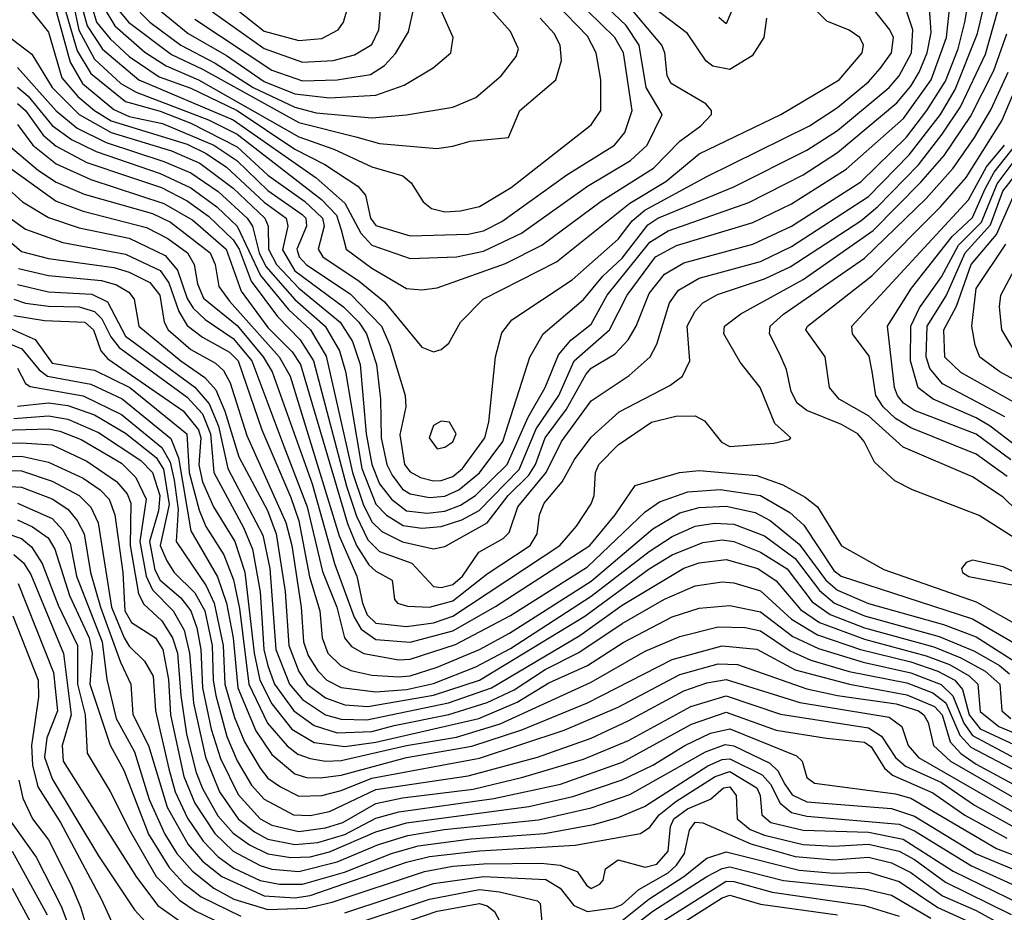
# Model space of a CAD drawing. Extents: x 501367 to 657802, y 482273 to 547541.
# Tile 425 of 656: x 617940 to 620498, y 509222 to 511541. Entities that reach past the tile are written whole.
import ezdxf

# ---------------------------------------------------------------- set-up
doc = ezdxf.new("R2010")
doc.units = 0

msp = doc.modelspace()

# ---------------------------------------------------------------- linework, layer by layer
at = {"layer": '0CON20XD'}
for points in [[(618665, 511486.6), (618725, 511492.5), (618767.5, 511515), (618781.4, 511535), (618788.9, 511561.1), (618788, 511585), (618757.6, 511655), (618665, 511785.2), (618604.4, 511855), (618585, 511945.6), (618565, 511955.2), (618495, 511946.8), (618478, 511925), (618473, 511855), (618407.4, 511775), (618393.5, 511745), (618405.2, 511665), (618475, 511590.6), (618575, 511510.8), (618665, 511486.6)], [(618745, 511338.2), (618865, 511344.6), (618938.8, 511371.2), (619014.3, 511415.7), (619060, 511455), (619066.2, 511495), (618986.3, 511675)], [(618955, 510920.5), (619075, 510924.5), (619145, 510939.7), (619243.5, 510986.5), (619415, 511108.9), (619526.6, 511175), (619570.4, 511215), (619608.8, 511295), (619568, 511365), (619549.8, 511475), (619515.6, 511525.6), (619403.3, 511633.3)], [(618955, 510979.3), (619105, 510983.8), (619145, 510992.8), (619192.9, 511017.1), (619361.9, 511138.1), (619485.1, 511214.9), (619511.8, 511248.2), (619531.3, 511305), (619509.1, 511455), (619485.8, 511495), (619379.9, 511599.9)], [(618985, 510838.9), (619025, 510844.3), (619202, 510908), (619296.3, 510955), (619450.8, 511069.2), (619586.8, 511155), (619655, 511225.6), (619709.2, 511265), (619737, 511295), (619737.2, 511305), (619722.5, 511322.5), (619632.8, 511375), (619622.3, 511395), (619616, 511455), (619608.3, 511475), (619510.6, 511590.6)], [(619015, 510678.1), (619035, 510684.3), (619055, 510700.8), (619085.2, 510754.8), (619144.6, 510815), (619335, 510911.6), (619525.5, 511064.5), (619619, 511121), (619705, 511192.6), (619917.7, 511295), (620068.9, 511385), (620128.4, 511455), (620132, 511475), (620122.9, 511495), (620095, 511513.4), (620037.3, 511537.3), (619979.4, 511595)], [(617958.5, 511578.5), (618015, 511508.2), (618050.2, 511390.2), (618091.5, 511341.5), (618134.3, 511305), (618178.2, 511278.2), (618375, 511217.9), (618425, 511193.5), (618477.6, 511157.6), (618575, 511067), (618632.4, 511025), (618636.9, 511005), (618622.9, 510942.9), (618655, 510888.9), (618781.6, 510795), (618821.2, 510755), (618840.8, 510725), (618867.3, 510645), (618877.3, 510555), (618879.3, 510455), (618893.6, 510385), (618907.5, 510357.4), (618935, 510321.4), (618955, 510309.5), (619005, 510299.8)], [(618028.6, 511585), (618071, 511431), (618103.5, 511375), (618185, 511308), (618225, 511289.7), (618311, 511271), (618445, 511215.1), (618504.4, 511175), (618585, 511097.3), (618674.4, 511035), (618683.3, 511025), (618685.6, 511005), (618659.8, 510945), (618666.4, 510925), (618685, 510903.9), (618798.5, 510828.5), (618879.7, 510745), (618901.6, 510695), (618941.6, 510565), (618942.9, 510535), (618927.4, 510462.6), (618939.9, 510385), (618955, 510366.6), (618981.8, 510351.8), (619015, 510342.8)], [(618056.2, 511575), (618089.6, 511459.7), (618125, 511401.3), (618215, 511328.6), (618305, 511303.2), (618385, 511272.1), (618505, 511210.3), (618585, 511137.1), (618679.9, 511069.9), (618727, 511025), (618730.9, 511005), (618715.9, 510945), (618727.4, 510925), (618821.7, 510861.7), (618888, 510808), (618985, 510690.5), (619015, 510678.1)], [(618079.6, 511585), (618094.1, 511514.1), (618135, 511438.8), (618203.2, 511375), (618242.9, 511352.9), (618431.1, 511281.1), (618505, 511243.3), (618723.9, 511073.9), (618762.9, 511032.9), (618775.1, 510995), (618788.4, 510945), (618855, 510895.2), (618945, 510843), (618985, 510838.9)], [(618101.7, 511575), (618115.5, 511525), (618155, 511464.2), (618249.4, 511385), (618495, 511280.8), (618710.5, 511130.5), (618784.6, 511064.6), (618826.5, 510986.5), (618855, 510955.4), (618955, 510920.5)], [(618127.3, 511575), (618140.2, 511535), (618175, 511491.3), (618225, 511445.1), (618302.7, 511392.7), (618385, 511362.9), (618505, 511304.8), (618654.9, 511204.9), (618733, 511165), (618818.4, 511108.4), (618838.7, 511085), (618851.5, 511025), (618865, 511005.9), (618955, 510979.3)], [(618157.1, 511575), (618187.5, 511525), (618265, 511456.6), (618320.8, 511420.8), (618405.2, 511384.8), (618665, 511236.9), (618755.9, 511205), (618855, 511158.6), (618935.2, 511135.2), (618957.2, 511117.2), (618988.1, 511068.1), (619010.1, 511050.1), (619045, 511041.7)], [(618197.6, 511565), (618222.7, 511535), (618335, 511450.4), (618415, 511412.4), (618665, 511273.6), (618813.2, 511236.8), (618875, 511219.2), (619023.9, 511206.1)], [(618228.7, 511585), (618278.3, 511535), (618359, 511475), (618447.9, 511427.8), (618546.8, 511365), (618655, 511313.7), (618710.7, 511299.3), (618855, 511285.7)], [(618292.2, 511575), (618377.7, 511505), (618477.6, 511447.6), (618575, 511380.2), (618655, 511348.5), (618745, 511338.2)], [(618441.2, 511561.2), (618575, 511466.5), (618675, 511431)], [(618675, 511381.9), (618765, 511384.6), (618851.4, 511398.6), (618888.3, 511421.7), (618916.7, 511453.3), (618950.2, 511509.8), (618964.8, 511575)], [(618675, 511431), (618755, 511434.9), (618810.4, 511449.6), (618855, 511476.7), (618872.8, 511515), (618878.1, 511575)], [(618855, 511285.7), (618945, 511293.7), (619065, 511313.6), (619125, 511339.2), (619191.2, 511395), (619230, 511445), (619236, 511465), (619215, 511510), (619156.8, 511575)], [(618985, 510220.1), (619035, 510224.3), (619088.7, 510241.3), (619133.9, 510266.1), (619237.5, 510372.5), (619282.1, 510477.9), (619341.1, 510565), (619380.8, 510655), (619472.2, 510735), (619517.9, 510825), (619592.2, 510925), (619646, 510954), (619845, 511013.8), (619945, 511062.8), (620087, 511153), (620236, 511284), (620307.8, 511385), (620347.8, 511495), (620357.5, 511585)], [(618998.7, 510258.7), (619045, 510264.3), (619085, 510279.6), (619124.5, 510305), (619206.9, 510385), (619261.4, 510508.6), (619305.1, 510585), (619339.8, 510670.2), (619371.7, 510708.2), (619425, 510749.8), (619466.6, 510825), (619576.7, 510963.3), (619625, 510992.6), (619833.9, 511066.1), (619975, 511137.8), (620065, 511196), (620218.7, 511325), (620255, 511368), (620276.7, 511405), (620297.5, 511455), (620307.8, 511507.8), (620302.3, 511585)], [(619005, 510014.9), (619065, 510031.1), (619155, 510101.1), (619265.9, 510175), (619284.5, 510205), (619290.9, 510255), (619302.5, 510285), (619349.5, 510340.5), (619381.8, 510398.2), (619425, 510456.1), (619497.8, 510522.2), (619629.3, 510590.7), (619662.1, 510615), (619680.6, 510655), (619674.1, 510745), (619695, 510784), (619714.7, 510805), (619752.6, 510827.4), (619875, 510867.8), (619941.4, 510898.6), (620125, 511018.1), (620168.8, 511055), (620275, 511164.1), (620336.8, 511243.2), (620384.1, 511315), (620448.8, 511451.2), (620481.1, 511565)], [(619005, 510299.8), (619045, 510303.5), (619080.6, 510319.4), (619135, 510363.4), (619195.6, 510445), (619265.7, 510664.3), (619300, 510725), (619405, 510813.9), (619454.9, 510875), (619505, 510921.4), (619571.7, 511008.3), (619598.1, 511025), (619795, 511106.6), (619985, 511201.9), (620065, 511253.1), (620199.2, 511365), (620225, 511394.8), (620256.4, 511455), (620260.6, 511515), (620244.2, 511564.2)], [(619015, 510342.8), (619035, 510344.2), (619065, 510354.4), (619090.1, 510375), (619148.8, 510455), (619158.9, 510495), (619176.2, 510665), (619192.8, 510727.2), (619218.4, 510761.6), (619375, 510865.2), (619495, 510971.2), (619531.6, 511018.4), (619564, 511046), (619725, 511133.2), (619992.1, 511265), (620065, 511312.5), (620145, 511379.7), (620175.5, 511414.5), (620204.8, 511455), (620209.8, 511495), (620200.6, 511515), (620144.7, 511585)], [(619015, 510166.4), (619045, 510172.3), (619155, 510233.7), (619208.8, 510305), (619262.6, 510357.4), (619280.3, 510385), (619305.5, 510455), (619360.8, 510529.2), (619410.5, 510619.5), (619425, 510635.6), (619486.8, 510673.2), (619520.8, 510709.2), (619541.8, 510745), (619575, 510830), (619615, 510880.2), (619665, 510909.5), (619845, 510958.2), (619945, 511004.6), (620125, 511120), (620244, 511236), (620297, 511305), (620345, 511381.1), (620377.7, 511465), (620395.5, 511535), (620404, 511585)], [(619035, 510065.4), (619065, 510073.8), (619090.3, 510095), (619132.8, 510157.2), (619196.5, 510193.5), (619211.6, 510208.4), (619234.3, 510275), (619308, 510365), (619347.3, 510445), (619425, 510551.1), (619523.6, 510616.4), (619577.9, 510665), (619595, 510697.8), (619628.6, 510805), (619652, 510838), (619705, 510869.3), (619865, 510912.6), (619945, 510951.7), (620145, 511081.8), (620250.5, 511189.5), (620331.8, 511295), (620370.4, 511359.6), (620428.6, 511505), (620444.5, 511575)], [(619045, 511041.7), (619085, 511044.3), (619135, 511055.7), (619216.7, 511105), (619425, 511267.6), (619449.8, 511305), (619450.2, 511385), (619438.1, 511455), (619415, 511498), (619331.6, 511585)], [(619880.4, 511545), (619873.2, 511495), (619843.1, 511446.9), (619785, 511411.7), (619740.4, 511420.4), (619723.3, 511433.3), (619674.9, 511504.9), (619585, 511573.8)], [(619794.2, 511575), (619775, 511530), (619756.5, 511546.5)], [(618395, 511542.5), (618595, 511410.3), (618675, 511381.9)], [(619023.9, 511206.1), (619065, 511212.1), (619110, 511225), (619210, 511235), (619239.6, 511305), (619333.3, 511385), (619347.4, 511435), (619343.8, 511475), (619328.4, 511505), (619292.6, 511545)], [(617865, 511531.6), (617971.8, 511451.8), (618024.5, 511365), (618095, 511294.7), (618177.9, 511247.8), (618335, 511200.1), (618407.9, 511167.9), (618495, 511103.6), (618577.4, 511025), (618585.8, 511005), (618586.9, 510945), (618607.8, 510905), (618665, 510843.2), (618772.7, 510755), (618804.6, 510704.6), (618824.5, 510645), (618840.7, 510465), (618854.6, 510385), (618875.2, 510335.2), (618905.7, 510295), (618945, 510265.1), (618998.7, 510258.7)], [(618945, 509964.3), (619015, 509974.3), (619065, 509991.2), (619343.1, 510175), (619386.8, 510225), (619425, 510283.5), (619432.4, 510305), (619436.1, 510365), (619444.3, 510385), (619495, 510436.6), (619581.5, 510495), (619645, 510510.8), (619695, 510511.6), (619718.9, 510498.9), (619763.2, 510443.2), (619785, 510432.5), (619899.6, 510440.4), (619939.5, 510450.5), (619943.3, 510455), (619901.9, 510491.9), (619863.6, 510585), (619811.5, 510651.5), (619769.4, 510725), (619770.9, 510745), (619813.4, 510776.6), (619975, 510865.7), (620156.9, 510993.1), (620281.2, 511118.8), (620341.6, 511188.4), (620410.1, 511289.9), (620470.7, 511409.3), (620504.6, 511504.6)], [(620531, 510265), (620495, 510300.7), (620415, 510353.1), (620235, 510430), (620145, 510511.9), (620069.1, 510555), (620044.1, 510585), (620032.4, 510665), (619982.5, 510735), (619986.6, 510745), (620154.1, 510875.9), (620332.2, 511055), (620399.1, 511130.9), (620491.4, 511278.6), (620565.8, 511454.2)], [(617935, 511416.6), (618035, 511304.2), (618089.6, 511259.6), (618165, 511222.3), (618315, 511173), (618385, 511142.8), (618455.6, 511095), (618531.5, 511025), (618544.8, 511004.8), (618562.4, 510935), (618579.5, 510899.5), (618655, 510813.9), (618733.9, 510745), (618771.1, 510681.1), (618786.9, 510626.9), (618828.8, 510375), (618865, 510282.3), (618893.4, 510253.4), (618936.8, 510226.8), (618985, 510220.1)], [(620591.8, 510151.8), (620432.8, 510252.8), (620259.7, 510319.8), (620213.3, 510343.3), (620161.1, 510391.1), (620134.2, 510445), (620117.6, 510465), (620075, 510489.4), (619985, 510525.8), (619960.2, 510545), (619944, 510575), (619932.1, 510632.1), (619915, 510671.8), (619888.1, 510725), (619889.8, 510745), (619924.3, 510775.7), (620135, 510921.5), (620295, 511076.4), (620364.6, 511155.4), (620420.2, 511235), (620463.2, 511306.8), (620507.8, 511405)], [(617935, 511365.8), (617962.1, 511342.1), (618025, 511266.1), (618075, 511229.7), (618138.8, 511198.8), (618305, 511141.6), (618385, 511104.3), (618452.8, 511055), (618504.8, 511004.8), (618566.2, 510876.2), (618638.5, 510788.5), (618695.6, 510735), (618736.7, 510666.7), (618804.9, 510365), (618832.4, 510282.4), (618855, 510236), (618881.1, 510211.1), (618935, 510184.7), (619015, 510166.4)], [(617935, 511323.4), (617955.3, 511305.3), (618001.3, 511241.3), (618035, 511212.2), (618115, 511170.1), (618227.8, 511132.2), (618308.3, 511105), (618375, 511070.7), (618430.9, 511030.9), (618495, 510969.2), (618510.1, 510945), (618541.3, 510861.3), (618610.1, 510770.1), (618668.9, 510708.9), (618703.6, 510655), (618788.8, 510328.8), (618815, 510251.1), (618845, 510189.7), (618875, 510159.5), (618959.1, 510129.1), (619015, 510068.3), (619035, 510065.4)], [(617935, 511268.4), (617974.6, 511215), (618035, 511166.3), (618125.4, 511125.4), (618315, 511063.7), (618390.2, 511020.2), (618476.5, 510945), (618515.5, 510835.5), (618585, 510740.9), (618648.5, 510678.5), (618670.1, 510645), (618791.8, 510231.8), (618815.2, 510175.2), (618846.8, 510125), (618865, 510107.8), (618907.5, 510085), (618914.3, 510035), (618921.4, 510025), (618947.4, 510017.4), (619005, 510014.9)], [(617905, 511220.2), (617988.9, 511148.9), (618035, 511118.9), (618108, 511088), (618285, 511037.1), (618331.7, 511015), (618435.1, 510935), (618448.5, 510905), (618457.5, 510847.5), (618485, 510810), (618614.7, 510665), (618643, 510615), (618770.2, 510200.2), (618816.3, 510095), (618830.5, 510025), (618843.2, 509995), (618865, 509973.4), (618945, 509964.3)], [(620505, 510354), (620425, 510412.1), (620255, 510480.4), (620215, 510505.1), (620183.1, 510535), (620164.3, 510564.3), (620155, 510626.7), (620146.9, 510666.9), (620103.8, 510725), (620101.9, 510745), (620405, 511073.3), (620451.2, 511158.8), (620498, 511215)], [(620515, 510397.6), (620425, 510463.9), (620265, 510525.7), (620236.3, 510545), (620220.6, 510565), (620212.4, 510585), (620194.3, 510745), (620256.5, 510843.5), (620362.1, 510977.9), (620415, 511026.8), (620448.4, 511101.6), (620471.9, 511145), (620527, 511215)], [(620542.6, 510422.6), (620461.4, 510485), (620425, 510507), (620313.3, 510555), (620274.3, 510584.3), (620254, 510655), (620255.1, 510745), (620277.7, 510792.3), (620335, 510872.7), (620379.1, 510955), (620438.4, 511015), (620479.1, 511115), (620546.9, 511205)], [(617855, 511198.2), (618035, 511069.6), (618105, 511043.3), (618269.3, 511000.7), (618325, 510972.5), (618375.8, 510935), (618393.2, 510905), (618402.2, 510855), (618417.8, 510817.8), (618505, 510746.7), (618572.4, 510665), (618595.8, 510625.7), (618699.6, 510335), (618758.4, 510128.4), (618808.9, 509988.9), (618827.3, 509957.3), (618865, 509931.1), (618955, 509923.4), (619065, 509953.4), (619176.2, 510016.2), (619421.1, 510175), (619487, 510255), (619539, 510331), (619654.4, 510364.4), (619705, 510369.7), (619855, 510356.7), (619922.9, 510332.9), (619980.6, 510300.6), (620012.9, 510275), (620075, 510174.2), (620185, 510112.3), (620425, 510028.6), (620545, 509960.6)], [(620499, 510509), (620337.7, 510595), (620304.4, 510634.4), (620294.7, 510665), (620297.5, 510745), (620346.7, 510823.3), (620396.3, 510935), (620462, 511008), (620494.1, 511095.9), (620556, 511175)], [(617855, 511150.6), (617947.7, 511067.7), (618015, 511027.4), (618095, 511000.4), (618225, 510973.3), (618318.2, 510928.2), (618350.4, 510890.4), (618375, 510816.5), (618391.2, 510791.2), (618421.9, 510761.9), (618495, 510713), (618543.3, 510655), (618626.8, 510433.2), (618687.3, 510275), (618727, 510107), (618764, 510015), (618784.2, 509935), (618802.6, 509912.6), (618834.3, 509894.3), (618925, 509877.6), (618955, 509879.8), (619072.1, 509917.9), (619215, 509993.1), (619415, 510119.6), (619565, 510262.3), (619602, 510288), (619675.7, 510314.3), (619759.4, 510320.6), (619865, 510304.6), (619940.4, 510260.4), (619977.5, 510227.5), (620055, 510110.2), (620073.9, 510095), (620415, 509984), (620528.8, 509918.8)], [(620557.7, 510527.7), (620385, 510624.2), (620343.8, 510663.8), (620340.9, 510735), (620373.4, 510796.6), (620411.5, 510905), (620477.4, 510982.6), (620527.1, 511095)], [(620527.4, 510675), (620491.7, 510735), (620485.2, 510794.8), (620488.5, 510825), (620625, 511080.7)], [(617812.5, 511052.5), (617945, 510938.5), (618015, 510920.2), (618185, 510896.9), (618225.1, 510885.1), (618278, 510858), (618304.6, 510825), (618315.4, 510755), (618326.4, 510735), (618385, 510684.1), (618448.9, 510648.9), (618469.7, 510629.7), (618487.3, 510597.3), (618530.5, 510460.5), (618631.4, 510235), (618647.1, 510175), (618671.5, 510015), (618677.7, 509925), (618689.5, 509889.5), (618715, 509849.6), (618737.9, 509825), (618775, 509805.8), (618865, 509794.9), (618945, 509801.2), (619015, 509816.4), (619125, 509859.3), (619215, 509907.7), (619425, 510043), (619575, 510159.5), (619635, 510198.6), (619695, 510225.1), (619745, 510232.8), (619795, 510230.4), (619875, 510199.9), (619955, 510141.5), (620018, 510058), (620056.8, 510025), (620135, 509992.3), (620328.9, 509938.9), (620420.3, 509900.3), (620485, 509863.3), (620511.2, 509841.2)], [(617915.6, 511025), (617955, 510996.8), (618052.2, 510962.2), (618215, 510932), (618305, 510889.3), (618327.6, 510857.6), (618353.3, 510783.3), (618375, 510746.8), (618415, 510716.1), (618485, 510677.5), (618507.4, 510655), (618569.7, 510475), (618645, 510299.3), (618665, 510238.7), (618693.2, 510093.2), (618720, 510005), (618725.9, 509935), (618740.3, 509895), (618773.2, 509863.2), (618800.2, 509850.2), (618855, 509837.6), (618925, 509833.5), (618955, 509836.6), (619025, 509858.5), (619135, 509904.3), (619212.5, 509947.4), (619425, 510082.5), (619585, 510218.3), (619655, 510259.6), (619705, 510273.3), (619775, 510277.1), (619850.5, 510260.5), (619889.8, 510240.2), (619965, 510178.8), (620034.5, 510085), (620065, 510059), (620145, 510023.9), (620339.6, 509969.6), (620425, 509937.2), (620525, 509873.5)], [(620595, 510566.1), (620486.1, 510626.1), (620434.6, 510664.6), (620421.9, 510695), (620413.4, 510745), (620425, 510842.9), (620502, 510958)], [(617937.1, 510895), (618015, 510876.1), (618153.2, 510863.2), (618191.9, 510851.9), (618223.4, 510833.4), (618238, 510815), (618249.8, 510745), (618358.9, 510655), (618421.5, 510611.5), (618449.4, 510579.4), (618473.6, 510523.6), (618509.2, 510405), (618584.4, 510265.6), (618606.1, 510205), (618630.2, 510055), (618639.6, 509915), (618665, 509847.7), (618687.4, 509815), (618735, 509779.1), (618785, 509761.1), (618845, 509756.3), (619015, 509786.4), (619135, 509824.6), (619408.4, 509991.6), (619575, 510114), (619635, 510150.4), (619715, 510182.4), (619765, 510189.5), (619795.3, 510185.2), (619865, 510157.7), (619934.2, 510114.2), (619998.8, 510028.8), (620045.6, 509995.6), (620135, 509961.3), (620315, 509911.6), (620385, 509883.3), (620448, 509848), (620486.2, 509815), (620491.3, 509745), (620514.8, 509725)], [(617935, 510853), (618015, 510834.1), (618127.8, 510827.7), (618168, 510808), (618215, 510719.1), (618395, 510586.6), (618432.9, 510542.9), (618456.4, 510485), (618480.7, 510375), (618572.1, 510202.1), (618589.7, 510115), (618606, 509905), (618641.2, 509815), (618675, 509774.4), (618735, 509735.1), (618775, 509723.4), (618841.6, 509721.6), (619053.8, 509766.2), (619166.2, 509805), (619395, 509941.1), (619505, 510019.8), (619665, 510116.4), (619705, 510129.6), (619775, 510138.4), (619857.6, 510115), (619905, 510083), (619968.5, 510008.5), (620017.9, 509975), (620135, 509931.5), (620295, 509888.5), (620355.3, 509865.3), (620406.7, 509836.7), (620429.3, 509815), (620435, 509743.2), (620483.6, 509705), (620785, 509579.1)], [(617925, 510815.3), (617955.1, 510804.9), (618015, 510796.5), (618095.2, 510795.2), (618135, 510783.3), (618154, 510764), (618177.2, 510717.2), (618199, 510689), (618375, 510560.3), (618415, 510517), (618436.2, 510465), (618444.3, 510365), (618522, 510222), (618545.4, 510165.4), (618564.6, 510054.6), (618574.1, 509905), (618585, 509862.5), (618602.6, 509815), (618652.1, 509745), (618705, 509706.9), (618765, 509688.4), (618855, 509691.7), (618913.1, 509706.9), (619055, 509735.7), (619155, 509766.8), (619225, 509800.3), (619305, 509852.4), (619393.1, 509896.9), (619505, 509972.4), (619615, 510035.7), (619695, 510070.2), (619765, 510080.5), (619795, 510077.8), (619865, 510057.5), (619945, 509983.4), (620013, 509943), (620124.6, 509904.6), (620255, 509872.6), (620325, 509848), (620369.2, 509825), (620389.3, 509800.7), (620406.3, 509735), (620435, 509698.9), (620648.8, 509598.8)], [(617925, 510772.8), (618005, 510759.5), (618109.1, 510755), (618132.1, 510735), (618151.1, 510681.1), (618169.7, 510660.3), (618365, 510524.9), (618405.2, 510475), (618410.7, 510455), (618405.4, 510384.6), (618415, 510340), (618443.9, 510275), (618498.8, 510185), (618525.2, 510105.2), (618549.7, 509895), (618563.8, 509825), (618595, 509763.5), (618647.6, 509697.6), (618705, 509663.4), (618785, 509652.5), (618865, 509664.3), (619133.1, 509725), (619232.3, 509767.7), (619315, 509817.9), (619415, 509862.7), (619507.5, 509922.5), (619635, 509989.4), (619705, 510012), (619785, 510019.1), (619865, 510002.4), (619948.9, 509938.9), (620015, 509907.1), (620131.5, 509871.5), (620255, 509843.9), (620333.7, 509813.7), (620363.9, 509783.9), (620393, 509713), (620415, 509681.2), (620539.5, 509615)], [(617855, 510765.8), (617980.3, 510710.3), (618025, 510648.9), (618135, 510630.1), (618226.3, 510585), (618374.7, 510464.8), (618380.7, 510365), (618406.5, 510266.5), (618424, 510224), (618470.4, 510150.4), (618495.6, 510085.6), (618511.2, 510011.2), (618535.9, 509815), (618583.7, 509713.7), (618635, 509654.6), (618663.1, 509633.1), (618695, 509621.3), (618735, 509614.7), (618775, 509616.2), (618945, 509655.7), (619075, 509677.3), (619188.2, 509711.8), (619425, 509820), (619565, 509900.1), (619655, 509938.6), (619755, 509963.5), (619825, 509961.9), (619865, 509952.9), (619941.6, 509901.6), (619995, 509877), (620095, 509847.9), (620245, 509817.7), (620312.1, 509792.1), (620345.8, 509765.8), (620382.4, 509682.4), (620410.8, 509650.8), (620633.8, 509533.9)], [(617845, 510727.5), (617945.8, 510685.8), (617991.1, 510631.1), (618012.2, 510615), (618125, 510594.2), (618206.2, 510556.2), (618332.5, 510452.5), (618352.5, 510402.5), (618385, 510212.8), (618453.8, 510093.8), (618477.8, 510025), (618494.6, 509935), (618506.7, 509805), (618553.3, 509693.3), (618595, 509631.5), (618655, 509581.7), (618685, 509572.5), (618720.9, 509570.9), (618775, 509578), (618945, 509623.8), (619115, 509653.3), (619244.4, 509695.6), (619415, 509766.3), (619635, 509878.8), (619765, 509914.2), (619855, 509905.7), (619955, 509852), (620095.7, 509814.3), (620245, 509787.2), (620316.3, 509756.3), (620336.1, 509735), (620357.6, 509665), (620384.7, 509634.7), (620425, 509607), (620594.6, 509514.6)], [(617935, 510636), (617955.7, 510595.7), (617967.8, 510587.8), (618105, 510563.6), (618205, 510515.5), (618309.3, 510429.3), (618331.1, 510391.1), (618341.9, 510345), (618351.6, 510268.4), (618347, 510185), (618425, 510070.2), (618445.9, 510025), (618469.2, 509915), (618473.6, 509815), (618497.9, 509727.9), (618524.6, 509664.6), (618565, 509596), (618585, 509570.8), (618617.7, 509547.7), (618665, 509523.4), (618725, 509525.6), (618775, 509538.6), (618855, 509570.7), (619135, 509622.3), (619355, 509694.7), (619494.7, 509755.3), (619655, 509840.1), (619755, 509867.1), (619805, 509866.1), (619985, 509802.7), (620065, 509784.9), (620216.8, 509763.2), (620274.8, 509745), (620288.7, 509735), (620300.4, 509715), (620314.2, 509655), (620357.9, 509615), (620585, 509483.9)], [(617935, 510536.5), (618015, 510545.4), (618065, 510538.5), (618134.5, 510514.5), (618215, 510467.2), (618295, 510403.7), (618313.6, 510373.6), (618328.2, 510281.8), (618305.1, 510175), (618322.6, 510135), (618341.3, 510105), (618395, 510052.3), (618420.9, 510005), (618440.1, 509915), (618442.7, 509825), (618449.7, 509785), (618478.7, 509678.7), (618505.2, 509615.2), (618542.6, 509552.6), (618575, 509515.5), (618651.5, 509475), (618695, 509473), (618745, 509483.5), (618865, 509541.2), (619105, 509576.1), (619285, 509624.7), (619425, 509674.2), (619520.7, 509719.3), (619665, 509797.1), (619725, 509817.9), (619775, 509826.8), (619967.1, 509767.1), (620198.5, 509728.5), (620231.3, 509705), (620247.8, 509655), (620275, 509623.9), (620552.3, 509465)], [(617925, 510505.2), (618015, 510512.1), (618065, 510503.5), (618145, 510468.8), (618255, 510395.7), (618285.3, 510365), (618304.5, 510305), (618300.6, 510265), (618277.2, 510185), (618291.5, 510111.5), (618305.6, 510085), (618358.8, 510038.8), (618384.7, 510005), (618400.7, 509960.7), (618411.2, 509905), (618415.5, 509805), (618438, 509698), (618461.6, 509621.6), (618507.7, 509527.7), (618564.9, 509465), (618595, 509448), (618665, 509432.1), (618735, 509441.1), (618779.4, 509455), (618865, 509504.5), (618935, 509519.1), (619117.9, 509542.1), (619247.4, 509572.6), (619405, 509619.8), (619521.4, 509668.6), (619683.6, 509756.4), (619775, 509784.3), (619916.3, 509736.4), (620145, 509701), (620179.3, 509679.3), (620215, 509623.9), (620241.6, 509601.6), (620335, 509559.5), (620420.3, 509500.3), (620535, 509437.1)], [(619025, 510426.4), (619045, 510430), (619065, 510444.1), (619074.2, 510465), (619056.9, 510495), (619035, 510497.7), (619015, 510486.4), (619004.2, 510455), (619025, 510426.4)], [(617865, 510473.3), (618015, 510478.2), (618045, 510472.2), (618100, 510450), (618205, 510388.4), (618242, 510352), (618269.2, 510295), (618252, 510185), (618268.6, 510095), (618285, 510060), (618338.6, 510005), (618367.2, 509955), (618381.5, 509895), (618391.8, 509765), (618422.7, 509625), (618459.2, 509535), (618507.6, 509465), (618550.6, 509430.6), (618585, 509411.9), (618655, 509398), (618715, 509403.4), (618785, 509424.4), (618865, 509466.8), (618925, 509483.1), (619172.1, 509517.9), (619345, 509555.1), (619505, 509611.7), (619685, 509710.6), (619775, 509741.9), (619904.9, 509695.1), (620035.6, 509674.4), (620135, 509663.8), (620151.6, 509651.6), (620186.5, 509596.5), (620207.8, 509577.8), (620312.5, 509532.5), (620395, 509474.7), (620504.3, 509414.3)], [(617848.8, 510438.8), (617945, 510441.5), (618025, 510436.3), (618115, 510393.9), (618191.6, 510341.6), (618219.5, 510309.5), (618228.9, 510285), (618227, 510175), (618249.1, 510049.1), (618262.5, 510022.5), (618309.5, 509979.5), (618337.5, 509935), (618349.8, 509895), (618359, 509785), (618373.5, 509685), (618398.7, 509585), (618415, 509543.2), (618455, 509472.3), (618495, 509427.5), (618537.5, 509397.5), (618585, 509374), (618645, 509364), (618695, 509366.4), (618745, 509378.6), (618865, 509430.6), (618945, 509454.1), (619263.1, 509496.9), (619377.5, 509522.5), (619505, 509566), (619585, 509604.4), (619668.3, 509655), (619735, 509687.5), (619785, 509698.5), (619958.1, 509628.1), (619972.7, 509615), (619985, 509572.2), (620005, 509557.5), (620215, 509530.1), (620255, 509518.4), (620477.6, 509387.6), (620629.3, 509329.3)], [(617855, 510403.9), (617945, 510406.7), (618015, 510391.5), (618105, 510349.5), (618149.3, 510319.3), (618172.4, 510295), (618187.6, 510255), (618208.2, 510105), (618213, 510005), (618230.9, 509975), (618292.7, 509935), (618311.8, 509905), (618326.6, 509826.6), (618332.4, 509735), (618366.5, 509575), (618395.2, 509505.2), (618446.9, 509426.9), (618495, 509380.4), (618565, 509343.5), (618595, 509334.2), (618665, 509327.7), (618765, 509352.8), (618871.9, 509398.1), (618948.3, 509421.7), (619042.8, 509437.2), (619287.6, 509462.4), (619425, 509492.9), (619525, 509527.8), (619721.3, 509638.7), (619772.5, 509657.5), (619795, 509654), (619889, 509609), (619909.5, 509589.5), (619928.1, 509555), (619947, 509527), (619985, 509509.2), (620205, 509492), (620265, 509471.8), (620425, 509374.1), (620572.4, 509312.4)], [(617815, 510371.3), (617945, 510369.3), (618025, 510342.2), (618095.2, 510305), (618124.7, 510274.7), (618144.2, 510234.2), (618178.4, 510015), (618211.9, 509935), (618225, 509913.7), (618264.6, 509874.7), (618287.1, 509835), (618293.5, 509745), (618327.6, 509595), (618344, 509535), (618376.6, 509466.6), (618417, 509407), (618455, 509366.7), (618496.8, 509336.8), (618565, 509304.7), (618615, 509295.3), (618674.9, 509294.9), (618783.6, 509326.4), (618906.2, 509375), (618975.1, 509394.9), (619112.7, 509412.7), (619303.5, 509426.5), (619430.4, 509449.6), (619495, 509468.2), (619563.2, 509496.8), (619727.7, 509602.3), (619765, 509618.8), (619785, 509620.6), (619869.2, 509579.2), (619890.4, 509555), (619915.7, 509505.7), (619945, 509481.3), (619985, 509471.5), (620225, 509450.8), (620265, 509433.2), (620412.4, 509342.4), (620561.7, 509275)], [(617785, 510335.7), (617945, 510326.4), (618025, 510296.5), (618065, 510269.7), (618090, 510240), (618107.4, 510205), (618124.1, 510105), (618150.1, 510015), (618201.9, 509871.9), (618229.2, 509815), (618234.4, 509735.6), (618275, 509655.3), (618323.2, 509495), (618378.2, 509398.2), (618415.1, 509355), (618465, 509314.7), (618575, 509264.4), (618655, 509259.5), (618695, 509265.9), (618945, 509352.2), (619005, 509366.8), (619135, 509381.2), (619383.5, 509396.5), (619553.2, 509426.8), (619576.8, 509443.2), (619601.3, 509475), (619645, 509509.4), (619746.6, 509575), (619785, 509587.3), (619855.4, 509545), (619863.3, 509525), (619868.3, 509475), (619891.2, 509455), (619975, 509435.5), (620145, 509429.8), (620235, 509411.7), (620365, 509329.2), (620542.6, 509242.6)], [(617935, 510284.7), (618025, 510244.9), (618052.8, 510215), (618071.2, 510181.1), (618088.1, 510095), (618154.8, 509924.8), (618167, 509827), (618190.8, 509725), (618238.6, 509638.6), (618276.5, 509515), (618317.3, 509425), (618348.9, 509375), (618389, 509329), (618444.7, 509284.7), (618496.4, 509256.4), (618585, 509228.8), (618685, 509232.3), (618751.9, 509248.1), (618992.1, 509327.9), (619065, 509341.8), (619145, 509348.2), (619295, 509349.4), (619344.2, 509344.2), (619388.3, 509328.3), (619412.8, 509292.8), (619425, 509283.8), (619446.9, 509295), (619455.6, 509305), (619461.9, 509335), (619495, 509358.2), (619565, 509338.9), (619595, 509347), (619625, 509380.9), (619630.6, 509445), (619639.5, 509465), (619675, 509490.8), (619734.3, 509515.7), (619768.1, 509545), (619785, 509547.7), (619801.7, 509525), (619803.9, 509465), (619837.4, 509437.4), (619875, 509422), (619975, 509398.4), (620055, 509393.3), (620145, 509398.8), (620225, 509380.5), (620265, 509358.9), (620345, 509300.1), (620516.1, 509216.1)], [(617935, 510241.6), (617973.8, 510223.8), (618014.1, 510195), (618031.9, 510165), (618069.8, 510045), (618120.9, 509935), (618128.8, 509895), (618122.4, 509815), (618175, 509656.5), (618211.1, 509591.1), (618274.6, 509424.7), (618328.6, 509338.6), (618366.7, 509296.7), (618411.7, 509261.7), (618515, 509211.6)], [(617906.5, 510206.5), (617945, 510192.7), (617971.2, 510171.1), (617998.5, 510128.5), (618040.3, 510020.3), (618090.6, 509915), (618090.1, 509815), (618110.5, 509735), (618115.5, 509635), (618175, 509535.9), (618227.3, 509432.7), (618294.6, 509315), (618355, 509253.2), (618395.8, 509225.8), (618469.9, 509190.1)], [(617925, 510151.9), (617950.2, 510130.2), (617969.5, 510099.5), (618054.4, 509894.4), (618074.4, 509735), (618050.4, 509655), (618053.4, 509615), (618243.3, 509313.3), (618299.5, 509239.5), (618358, 509198)], [(620545, 510067.5), (620553, 510077), (620545.7, 510095), (620495, 510119.8), (620415, 510136.9), (620398.9, 510131.1), (620386.9, 510115), (620389.5, 510105), (620405.3, 510094.7), (620545, 510067.5)], [(617936.1, 510076.1), (618028.2, 509845), (618038.1, 509745), (618010.9, 509675), (618004.6, 509625), (618025, 509568.9), (618145, 509368.2), (618238.2, 509228.2), (618276.6, 509186.6)], [(617922.3, 509992.3), (617988.1, 509825), (617989.4, 509780.6), (617970.7, 509655), (617974, 509604), (617987.7, 509547.7), (618046.2, 509455), (618152.7, 509255), (618202.8, 509145)], [(617937.9, 509565), (617948.5, 509518.5), (617973.8, 509465), (618015, 509410.5), (618073, 509295), (618098.6, 509235), (618137.5, 509105)], [(617912.2, 509465), (617982.9, 509365), (618048.1, 509238.1), (618068.2, 509185)], [(618785, 509220.2), (619015, 509296.4), (619144.7, 509314.7), (619306.9, 509306.9), (619343.8, 509285), (619380, 509240), (619415, 509224.4), (619483.8, 509233.8), (619505, 509242.3), (619548.6, 509281.4), (619625, 509324.2), (619646, 509344), (619666.8, 509375), (619679.8, 509435), (619695, 509455.8), (619715, 509454.3), (619839.4, 509399.4), (619955, 509366.6), (620055, 509357.9), (620145, 509365.4), (620205, 509350.1), (620255, 509325.7), (620336.9, 509265), (620425, 509226.6), (620496.4, 509186.4)], [(617920.4, 509380.4), (618011.8, 509215)], [(619505, 509200.3), (619574.1, 509255.9), (619665, 509314.9), (619725, 509362.6), (619775, 509379), (619965, 509331.1), (620055, 509323.4), (620145, 509326), (620225, 509302.3), (620325, 509234.2), (620420.7, 509190.7)], [(619507.1, 509165), (619585, 509224.7), (619725, 509314.9), (619765, 509336.1), (619785, 509339.7), (619924.5, 509304.5), (620135, 509282.7), (620205, 509266.4), (620306.9, 509206.9)], [(617920.4, 509285), (617974.3, 509185)], [(619505, 509132.5), (619775, 509302.9), (619795, 509302.3), (619895, 509274), (620135, 509239.8), (620225, 509211.7)], [(618775, 509179.9), (619005, 509256), (619135, 509280.8), (619186.7, 509275), (619285, 509251.4), (619292.5, 509245), (619296.2, 509195)], [(619545, 509120.3), (619765, 509259.7), (619785, 509266.1), (619865, 509243.1), (620065, 509214.9)], [(618865, 509169.9), (619025, 509225.1), (619134.7, 509244.7), (619155, 509238.8), (619173.8, 509223.8), (619201.6, 509171.6)]]:
    msp.add_lwpolyline(points, dxfattribs=at)

doc.saveas('drawing.dxf')
